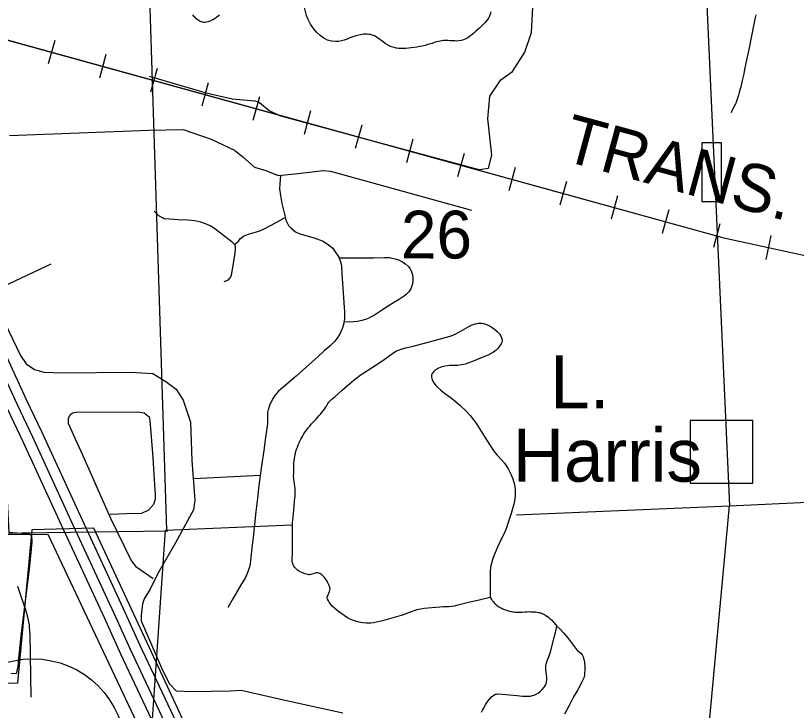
# Model space of a CAD drawing. Extents: x 2480962 to 2688785, y 277103 to 599240.
# Drawn here: x 2538319 to 2545675, y 436042 to 442588 of the extents above; entities that cross this region are included whole.
import ezdxf

# ---------------------------------------------------------------- set-up
doc = ezdxf.new("R2010")
doc.units = 0
for name, color, linetype in [('Cities Incorporated Area', 7, 'Continuous'), ('Interstate Divided Highway Outline and Fill', 7, 'Continuous'), ('Interstate Highway Center Lines', 7, 'Continuous'), ('Lakes and Ponds', 7, 'Continuous'), ('Lakes and Ponds Text', 7, 'Continuous'), ('Level 31', 7, 'Continuous'), ('Local Roads Improved', 7, 'Continuous'), ('Local Roads Paved', 7, 'Continuous'), ('Narrow River Creek and Branch and Slough', 7, 'Continuous'), ('Planning Number US Highways', 7, 'Continuous'), ('Railroads', 7, 'Continuous'), ('Railroads Text', 7, 'Continuous'), ('Section Lines', 7, 'Continuous'), ('Section Numbers', 7, 'Continuous'), ('Swamps', 7, 'Continuous')]:
    doc.layers.add(name, color=color, linetype=linetype)

msp = doc.modelspace()

# ---------------------------------------------------------------- linework, layer by layer
at = {"layer": 'Cities Incorporated Area'}
for p, q in [((2538626.475, 437700.641), (2538103.261, 437694.256)), ((2540015.681, 434755.326), (2538626.475, 437700.641))]:
    msp.add_line(p, q, dxfattribs=at)
at = {"layer": 'Interstate Divided Highway Outline and Fill'}
for points in [[(2543883.528, 427158.008), (2543591.457, 427797.321), (2543162.191, 428724.146), (2543064.785, 428925.451), (2542649.333, 429827.76), (2542262.087, 430664.082), (2542216.649, 430754.956), (2541759.288, 431747.527), (2541327.189, 432686.451), (2541057.641, 433267.764), (2540723.024, 434001.973), (2540420.765, 434651.991), (2540251.959, 435015.574), (2539858.775, 435873.429), (2539488.636, 436659.163), (2539336.064, 437000.016), (2538929.809, 437874.277), (2538568.987, 438660.934), (2538422.705, 438966.501), (2538169.565, 439511.726)], [(2538241.8, 438881.208), (2538387.883, 438576.058), (2538748.226, 437790.444), (2539154.095, 436917.015), (2539306.881, 436575.684), (2539677.399, 435789.146), (2540070.351, 434931.797), (2540239.388, 434567.716), (2540541.35, 433918.336), (2540875.922, 433184.226), (2541145.625, 432602.578), (2541577.625, 431663.872), (2542036.339, 430668.364), (2542081.859, 430577.323), (2542467.755, 429743.919), (2542883.918, 428840.064), (2542981.422, 428638.556), (2543409.758, 427713.739), (2543702.416, 427073.145)]]:
    msp.add_lwpolyline(points, dxfattribs=at)
at = {"layer": 'Interstate Highway Center Lines'}
msp.add_lwpolyline([(2538078.87, 439469.602), (2538332.252, 438923.855), (2538478.435, 438618.496), (2538839.018, 437832.36), (2539245.079, 436958.515), (2539397.759, 436617.423), (2539768.087, 435831.288), (2540161.155, 434973.685), (2540330.077, 434609.854), (2540632.187, 433960.155), (2540966.782, 433225.995), (2541236.407, 432644.514), (2541668.456, 431705.699), (2542126.494, 430711.66), (2542171.973, 430620.702), (2542558.544, 429785.839), (2542974.351, 428882.758), (2543071.806, 428681.351), (2543500.607, 427755.53), (2543792.972, 427115.577)], dxfattribs=at)
at = {"layer": 'Lakes and Ponds'}
for points in [[(2539985.873, 442596.041), (2539996.218, 442583.385), (2540003.645, 442575.337), (2540014.086, 442565.223), (2540028.741, 442553.084), (2540037.372, 442546.967), (2540047.367, 442540.817), (2540058.843, 442535.01), (2540071.856, 442530.162), (2540083.754, 442527.608), (2540096.23, 442526.734), (2540104.814, 442527.031), (2540116.523, 442528.46), (2540132.48, 442532.074), (2540141.711, 442534.955), (2540152.305, 442538.92), (2540164.406, 442544.266), (2540178.132, 442551.349), (2540193.542, 442560.577), (2540210.575, 442572.396), (2540228.972, 442587.258), (2540238.188, 442595.653)], [(2541269.096, 438947.199), (2541299.33, 438973.379), (2541329.522, 438999.605), (2541396.241, 439059.769), (2541463.042, 439119.841), (2541509.359, 439157.864), (2541574.976, 439205.375), (2541642.643, 439249.864), (2541779.038, 439337.201), (2541873.17, 439408.356), (2541906.613, 439428.407), (2541927.1, 439437.42), (2541961.025, 439448.533), (2541995.433, 439457.523), (2542064.511, 439474.313), (2542238.99, 439521.663), (2542413.327, 439569.182), (2542437.428, 439577.051), (2542460.974, 439586.996), (2542506.791, 439611.137), (2542596.024, 439662.594), (2542621.606, 439674.618), (2542651.223, 439685.202), (2542679.546, 439690.18), (2542708.499, 439689.394), (2542728.043, 439685.866), (2542754.272, 439677.666), (2542789.297, 439660.97), (2542809.211, 439648.708), (2542831.772, 439632.471), (2542857.17, 439611.245), (2542876.676, 439590.662), (2542891.406, 439568.406), (2542898.041, 439553.264), (2542902.288, 439533.446), (2542902.091, 439522.62), (2542899.304, 439510.958), (2542892.935, 439496.373), (2542884.734, 439481.555), (2542863.45, 439452.716), (2542846.146, 439435.274), (2542819.932, 439415.992), (2542770.134, 439390.291), (2542719.488, 439368.531), (2542637.861, 439335.603), (2542555.627, 439305.26), (2542520.498, 439296.449), (2542484.379, 439292.601), (2542410.597, 439290.418), (2542361.412, 439285.53), (2542333.698, 439278.951), (2542303.573, 439266.906), (2542275.856, 439249.951), (2542260.031, 439236.305), (2542243.799, 439215.655), (2542238.077, 439199.502), (2542237.88, 439181.435), (2542240.371, 439168.743), (2542246.422, 439151.512), (2542258.322, 439128.94), (2542278.589, 439101.806), (2542291.182, 439088.979), (2542324.911, 439059.046), (2542359.787, 439030.903), (2542399.511, 439002.048), (2542438.959, 438972.823), (2542503.821, 438919.235), (2542564.83, 438861.444), (2542602.537, 438819.719), (2542632.599, 438780.82), (2542660.547, 438740.537), (2542739.711, 438616.411), (2542818.717, 438492.44), (2542836.805, 438468.59), (2542856.685, 438446.249), (2542898.184, 438402.463), (2542924.221, 438371.023), (2542959.363, 438318.024), (2542988.278, 438262.279), (2543003.712, 438223.661), (2543019.055, 438170.445), (2543023.765, 438144.808), (2543026.53, 438118.77), (2543026.575, 438066.171), (2543022.823, 438031.267), (2543013.529, 437985.738), (2542989.024, 437897.754), (2542960.736, 437810.802), (2542939.259, 437753.557), (2542920.348, 437709.529), (2542899.87, 437666.418), (2542858.261, 437580.469), (2542833.289, 437521.386), (2542815.786, 437473.343), (2542801.218, 437424.616), (2542794.479, 437391.708), (2542790.795, 437347.246), (2542790.589, 437225.865), (2542790.476, 437104.484)], [(2542790.476, 437104.484), (2542687.39, 437080.91), (2542584.369, 437057.06), (2542534.907, 437044.959), (2542485.46, 437032.75), (2542452.247, 437025.442), (2542426.731, 437021.433), (2542401.01, 437019.184), (2542349.289, 437017.02), (2542314.87, 437014.936), (2542241.394, 437008.808), (2542168.05, 437001.316), (2542119.364, 436993.896), (2542100.233, 436989.753), (2542081.435, 436984.489), (2542044.538, 436971.58), (2541971.454, 436943.03), (2541950.226, 436935.905), (2541863.406, 436910.349), (2541776.071, 436887.059), (2541717.683, 436872.659), (2541691.739, 436867.535), (2541665.335, 436864.426), (2541647.57, 436863.459), (2541623.794, 436863.531), (2541592.145, 436866.014), (2541574.198, 436868.645), (2541553.903, 436872.716), (2541522.157, 436881.562), (2541491.785, 436892.995), (2541472.153, 436901.957), (2541446.57, 436915.452), (2541413.182, 436935.967), (2541394.303, 436948.867), (2541372.757, 436964.559), (2541348.004, 436983.616), (2541323.973, 437003.978), (2541302.608, 437025.3), (2541289.803, 437040.239), (2541274.472, 437061.29), (2541266.584, 437073.995), (2541258.329, 437089.197), (2541256.348, 437094.052), (2541255.194, 437098.999), (2541255.037, 437109.132), (2541256.257, 437116.039), (2541259.14, 437125.398), (2541276.081, 437163.659), (2541279.699, 437174.555), (2541281.56, 437186.828), (2541281.22, 437193.261), (2541279.607, 437200.015), (2541270.042, 437225.101), (2541258.684, 437249.295), (2541249.894, 437264.774), (2541236.393, 437284.421), (2541227.655, 437295.064), (2541216.663, 437306.641), (2541202.681, 437319.032), (2541184.683, 437331.985), (2541176.06, 437336.206), (2541167.243, 437338.209), (2541161.274, 437338.503), (2541153.227, 437337.822), (2541142.379, 437335.443), (2541098.828, 437321.342), (2541086.712, 437319.81), (2541080.371, 437320.101), (2541073.723, 437321.47), (2541048.104, 437329.207), (2541022.844, 437337.914), (2541006.407, 437344.904), (2540985.231, 437356.47), (2540973.61, 437364.551), (2540960.841, 437375.371), (2540947.016, 437390.121), (2540938.574, 437401.881), (2540932.459, 437413.85), (2540929.574, 437421.974), (2540927.088, 437433.017), (2540925.96, 437448.181), (2540926.078, 437537.897), (2540926.196, 437627.613), (2540926.282, 437693.581), (2540926.369, 437759.549), (2540926.865, 437785.337), (2540928.162, 437811.093), (2540932.425, 437862.539), (2540942.49, 437965.364), (2540947.387, 438014.847), (2540951.991, 438064.324), (2540953.229, 438097.296), (2540952.819, 438116.431), (2540951.609, 438135.558), (2540947.545, 438173.798), (2540938.117, 438250.272)], [(2542708.198, 436026.266), (2542717.231, 436043.457), (2542725.703, 436059.574), (2542744.55, 436094.705), (2542755.343, 436111.62), (2542768.059, 436128.165), (2542787.827, 436151.792), (2542803.339, 436168.754), (2542815.647, 436179.847), (2542825.38, 436186.745), (2542840.965, 436194.046), (2542849.272, 436196.035), (2542857.964, 436196.74), (2542904.128, 436194.881), (2542973.453, 436187.699), (2543042.855, 436180.843), (2543095.678, 436177.434), (2543148.511, 436175.528), (2543170.338, 436177.012), (2543188.872, 436180.967), (2543204.637, 436186.336), (2543218.072, 436192.412), (2543240.744, 436205.929), (2543257.02, 436218.291), (2543280.203, 436240.043), (2543301.842, 436265.189), (2543311.516, 436280.524), (2543316.305, 436292.216), (2543320.663, 436310.114), (2543323.058, 436328.511), (2543323.788, 436346.981), (2543320.994, 436379.604), (2543314.74, 436428.527), (2543314.328, 436452.631), (2543315.537, 436464.523), (2543317.97, 436476.281), (2543327.84, 436508.115), (2543345.048, 436555.262), (2543360.401, 436602.925), (2543390.883, 436718.653), (2543405.454, 436776.738), (2543418.821, 436835.112)], [(2543418.821, 436835.112), (2543445.344, 436809.887), (2543483.195, 436770.622), (2543519.063, 436729.527), (2543538.245, 436704.929), (2543565.36, 436666.796), (2543592.896, 436629.229), (2543607.978, 436613.247), (2543633.075, 436591.531), (2543645.236, 436579.664), (2543656.212, 436565.877), (2543665.743, 436548.19), (2543670.537, 436534.431), (2543674.941, 436513.308), (2543677.247, 436491.986), (2543680.3, 436449.335), (2543680.99, 436416.771), (2543679.745, 436392.466), (2543677.454, 436374.491), (2543671.292, 436348.216), (2543661.175, 436323.114), (2543640.434, 436284.098), (2543608.11, 436227.17), (2543576.443, 436170.098), (2543534.105, 436088.385), (2543491.697, 436006.528)]]:
    msp.add_lwpolyline(points, dxfattribs=at)
for points in [[(2542797.454, 442622.547), (2542776.546, 442570.719), (2542672.825, 442456.553), (2542517.243, 442352.766), (2542351.289, 442352.766), (2542226.824, 442321.629), (2542019.382, 442280.115), (2541843.056, 442300.872), (2541677.102, 442404.659), (2541552.636, 442404.659), (2541334.822, 442342.387), (2541075.519, 442549.961), (2541085.891, 442819.808), (2541210.356, 442892.459), (2541272.589, 443006.625), (2541428.171, 443079.276), (2541480.031, 443151.927), (2541625.241, 443234.957), (2541811.939, 443266.093), (2541884.544, 443328.366), (2541957.149, 443484.046), (2542102.359, 443525.561), (2542195.708, 443442.531), (2542392.778, 443338.744)], [(2540938.117, 438250.272), (2540939.587, 438339.82), (2540939.587, 438349.935), (2540949.695, 438437.591), (2540959.802, 438481.419), (2540990.126, 438562.332), (2541023.818, 438629.76), (2541135.003, 438771.358), (2541239.45, 438896.099), (2541269.096, 438947.199)]]:
    msp.add_spline(points, degree=3, dxfattribs=at)
at = {"layer": 'Level 31'}
for points in [[(2544784.265, 440836.898), (2544968.429, 440836.898), (2544968.429, 441389.759), (2544784.265, 441389.759)], [(2544673.767, 438183.168), (2545263.091, 438183.168), (2545263.091, 438772.886), (2544673.767, 438772.886)]]:
    msp.add_lwpolyline(points, close=True, dxfattribs=at)
at = {"layer": 'Local Roads Improved'}
msp.add_lwpolyline([(2537732.664, 438674.719), (2538146.5, 438683.341), (2538183.861, 438683.341), (2538198.23, 438654.602), (2538206.852, 438602.873), (2538255.707, 437720.597), (2538448.256, 437706.227), (2538468.373, 437688.984), (2538471.247, 437628.633), (2538448.256, 437401.598), (2538367.788, 436743.483), (2538341.923, 436502.079), (2538339.049, 436447.475), (2538330.428, 436418.737), (2538327.554, 436389.998), (2538275.824, 436387.124)], dxfattribs=at)
at = {"layer": 'Local Roads Paved'}
msp.add_line((2540622.819, 438255.593), (2539996.152, 438225.024), dxfattribs=at)
for points in [[(2539577.355, 442018.651), (2540115.371, 441859.692), (2540359.924, 441804.667), (2540573.908, 441786.326), (2540616.705, 441767.984), (2540708.412, 441694.619), (2540806.233, 441645.708), (2541613.258, 441425.61), (2542567.014, 441168.83), (2542689.291, 441138.261), (2542774.884, 441150.488), (2542805.454, 441272.765), (2542768.771, 441615.139), (2542787.112, 441829.123), (2542891.047, 441981.968), (2543001.096, 442061.448), (2543117.259, 442244.863), (2543178.397, 442428.277), (2543190.624, 442666.717)], [(2538259.826, 441459.236), (2539574.298, 441508.147), (2539898.33, 441514.261), (2540161.225, 441422.553), (2540381.323, 441318.618), (2540460.802, 441257.48), (2540570.851, 441159.659), (2540674.786, 441129.09), (2540790.949, 441080.179), (2540949.908, 441098.521), (2541218.916, 441129.09), (2541286.168, 441122.976), (2541524.608, 441055.724), (2542612.868, 440756.147)], [(2540814.421, 441078.726), (2540810.247, 441042.549), (2540804.681, 440954.889), (2540813.03, 440892.274), (2540826.944, 440818.528), (2540845.033, 440741.999), (2540860.339, 440679.385), (2540865.904, 440661.296), (2540889.559, 440611.205), (2540917.387, 440581.985), (2540956.347, 440551.373), (2540998.09, 440531.893), (2541131.668, 440494.324), (2541215.154, 440462.322), (2541265.245, 440428.927), (2541306.988, 440395.533), (2541329.251, 440360.747), (2541363.341, 440313.438), (2541377.256, 440277.957), (2541384.908, 440246.65), (2541389.083, 440220.908), (2541393.257, 440157.598), (2541402.997, 440019.846), (2541418.303, 439792.347), (2541418.999, 439761.735), (2541418.303, 439734.602), (2541411.346, 439691.468), (2541398.127, 439646.246), (2541375.864, 439594.068), (2541348.731, 439549.542), (2541322.99, 439516.148), (2541278.464, 439475.1), (2541225.589, 439428.487), (2541170.628, 439377.004), (2540961.217, 439190.552), (2540833.901, 439082.021), (2540794.941, 439049.322), (2540760.851, 439008.971), (2540744.154, 438983.925), (2540714.238, 438924.093), (2540699.628, 438873.306), (2540693.367, 438849.652), (2540691.279, 438745.294), (2540689.192, 438719.553), (2540682.931, 438677.81), (2540673.887, 438612.412), (2540656.494, 438489.271), (2540636.318, 438345.953), (2540622.404, 438254.814), (2540607.794, 438137.238), (2540599.445, 438066.971), (2540583.443, 437916.696), (2540555.615, 437670.413), (2540554.223, 437645.367), (2540547.962, 437600.841), (2540533.352, 437455.436), (2540527.786, 437417.868), (2540519.438, 437383.778), (2540506.915, 437346.209), (2540483.956, 437293.334), (2540455.432, 437248.113), (2540447.083, 437234.894), (2540366.38, 437093.664), (2540316.984, 437010.874)], [(2540284.286, 440083.156), (2540323.246, 440098.462), (2540342.726, 440119.333), (2540353.857, 440142.988), (2540369.163, 440234.822), (2540387.252, 440353.094), (2540391.426, 440386.488), (2540390.034, 440408.751), (2540385.86, 440424.057), (2540358.031, 440453.277), (2540236.977, 440546.503), (2540182.711, 440588.246), (2540150.708, 440607.726), (2540107.574, 440627.206), (2540064.439, 440641.121), (2540005.999, 440655.035), (2539940.602, 440661.992), (2539848.767, 440664.775), (2539769.456, 440670.341), (2539717.973, 440674.515), (2539701.275, 440682.864), (2539667.881, 440702.344), (2539623.355, 440745.478)], [(2540378.903, 440431.014), (2540399.079, 440445.624), (2540415.08, 440458.843), (2540438.735, 440488.063), (2540465.172, 440508.935), (2540502.045, 440527.023), (2540522.22, 440533.285), (2540566.051, 440543.72), (2540609.881, 440557.635), (2540659.972, 440577.81), (2540772.678, 440639.729), (2540844.337, 440677.994), (2540858.251, 440684.951)], [(2541365.453, 440304.505), (2541488.375, 440306.074), (2541689.233, 440307.121), (2541793.847, 440308.69), (2541840.4, 440308.69), (2541864.984, 440303.982), (2541895.322, 440297.705), (2541925.66, 440287.767), (2541956.521, 440272.598), (2541991.567, 440250.629), (2542020.859, 440222.906), (2542033.412, 440206.691), (2542045.443, 440184.722), (2542055.904, 440155.954), (2542062.181, 440123), (2542062.181, 440088.478), (2542057.474, 440061.278), (2542052.766, 440042.971), (2542041.258, 440015.248), (2542022.951, 439985.433), (2542002.551, 439962.418), (2541983.198, 439946.726), (2541926.706, 439909.588), (2541864.984, 439870.881), (2541776.063, 439814.913), (2541700.218, 439766.267), (2541669.88, 439749.006), (2541646.864, 439736.975), (2541614.434, 439724.422), (2541580.435, 439713.96), (2541538.589, 439706.637), (2541500.928, 439703.499), (2541412.007, 439699.314)], [(2538650.571, 440247.275), (2538082.525, 439979.691)], [(2538059.56, 440014.371), (2538363.761, 439386.65), (2538418.785, 439307.171), (2538498.265, 439252.146), (2538583.858, 439227.691), (2538761.159, 439221.577), (2539403.111, 439227.691), (2539610.981, 439215.463), (2539733.257, 439142.097), (2539831.078, 439068.731), (2539898.33, 438964.796), (2539965.583, 438756.926), (2539977.81, 438396.211), (2540008.379, 438023.268), (2539996.152, 437931.56), (2539824.965, 437619.755), (2539659.891, 437332.406), (2539586.525, 437185.674), (2539531.501, 437093.966), (2539513.16, 437045.056), (2539500.932, 436935.007), (2539500.932, 436886.096), (2539702.688, 436421.446), (2539769.94, 436293.056), (2539831.078, 436225.803), (2539977.81, 436219.69), (2540344.64, 436225.803), (2540442.461, 436231.917), (2540870.428, 436134.096), (2541402.331, 436017.933)], [(2539614.038, 437280.438), (2539461.192, 437387.43), (2539406.168, 437457.739), (2539216.639, 437849.024), (2538950.688, 438445.121), (2538868.151, 438631.593), (2538816.184, 438744.699), (2538816.184, 438793.609), (2538828.411, 438824.178), (2538855.924, 438845.577), (2538892.607, 438851.691), (2539467.306, 438854.748), (2539528.444, 438845.577), (2539577.355, 438808.894), (2539583.469, 438772.211), (2539610.981, 438423.723), (2539623.208, 438212.796), (2539632.379, 438075.235), (2539632.379, 438032.438), (2539617.095, 437980.471), (2539571.241, 437928.503), (2539503.989, 437897.934), (2539366.428, 437894.877), (2539210.525, 437888.763)]]:
    msp.add_lwpolyline(points, dxfattribs=at)
at = {"layer": 'Narrow River Creek and Branch and Slough'}
for points in [[(2545291.507, 442594.971), (2545287.004, 442570.893), (2545258.172, 442428.257), (2545229.194, 442285.648), (2545208.189, 442182.639), (2545187.148, 442079.637), (2545178.478, 442038.587), (2545164.684, 441977.185), (2545150.34, 441915.878), (2545145.487, 441896.419), (2545135.973, 441862.646), (2545128.168, 441837.506), (2545115.753, 441800.011), (2545102.953, 441762.663), (2545100.771, 441756.725), (2545096.1, 441745.817), (2545091.545, 441736.451), (2545074.511, 441704.114), (2545070.527, 441695.93), (2545067.745, 441689.716), (2545064.008, 441680.232), (2545060.929, 441670.501)], [(2542790.476, 437104.484), (2542796.594, 437094.971), (2542802.143, 437086.881), (2542807.17, 437079.976), (2542811.716, 437074.065), (2542820.045, 437064.004), (2542826.638, 437056.688), (2542831.796, 437051.326), (2542839.906, 437043.478), (2542848.501, 437035.856), (2542853.59, 437031.67), (2542863.315, 437024.363), (2542872.02, 437018.51), (2542879.79, 437013.771), (2542886.706, 437009.894), (2542899.075, 437003.662), (2542908.576, 436999.402), (2542923.192, 436993.582), (2542938.252, 436988.327), (2542951.359, 436984.156), (2542962.827, 436980.757), (2542972.868, 436978.011), (2542990.477, 436973.805), (2543003.731, 436971.23), (2543013.708, 436969.67), (2543028.745, 436967.988), (2543036.303, 436967.469), (2543043.889, 436967.18), (2543057.097, 436967.184), (2543068.654, 436967.601), (2543088.882, 436968.929), (2543119.223, 436971.289), (2543134.392, 436972.125), (2543149.56, 436972.42), (2543170.698, 436972.06), (2543186.547, 436971.393), (2543198.432, 436970.655), (2543216.258, 436969.142), (2543234.083, 436967.113), (2543243.801, 436965.617), (2543252.186, 436963.917), (2543259.434, 436962.118), (2543265.71, 436960.3), (2543271.151, 436958.518), (2543280.565, 436954.955), (2543287.536, 436951.903), (2543292.716, 436949.394), (2543300.409, 436945.269), (2543308.013, 436940.699), (2543324.559, 436929.605), (2543338.279, 436919.418), (2543349.747, 436910.132), (2543359.396, 436901.719), (2543367.564, 436894.136), (2543381.285, 436880.361), (2543391.14, 436869.604), (2543405.301, 436852.778), (2543418.821, 436835.112)]]:
    msp.add_lwpolyline(points, dxfattribs=at)
at = {"layer": 'Planning Number US Highways'}
msp.add_circle((2538478.423, 435653.264), 875, dxfattribs=at)
at = {"layer": 'Railroads'}
for p, q in [((2527030.858, 445452.248), (2544991.828, 440495.215)), ((2538687.935, 442354.321), (2538626.745, 442132.609)), ((2538687.935, 442354.321), (2538626.745, 442132.609)), ((2539169.916, 442221.299), (2539108.726, 441999.588)), ((2539169.916, 442221.299), (2539108.726, 441999.588)), ((2539651.896, 442088.278), (2539590.706, 441866.567)), ((2539651.896, 442088.278), (2539590.706, 441866.567)), ((2540133.877, 441955.256), (2540072.687, 441733.545)), ((2540133.877, 441955.256), (2540072.687, 441733.545)), ((2540615.857, 441822.235), (2540554.667, 441600.524)), ((2540615.857, 441822.235), (2540554.667, 441600.524)), ((2541097.838, 441689.213), (2541036.648, 441467.502)), ((2541097.838, 441689.213), (2541036.648, 441467.502)), ((2541579.819, 441556.192), (2541518.629, 441334.481)), ((2541579.819, 441556.192), (2541518.629, 441334.481)), ((2542061.799, 441423.171), (2542000.609, 441201.46)), ((2542061.799, 441423.171), (2542000.609, 441201.46)), ((2542543.78, 441290.149), (2542482.59, 441068.438)), ((2542543.78, 441290.149), (2542482.59, 441068.438)), ((2543025.76, 441157.128), (2542964.571, 440935.417)), ((2543025.76, 441157.128), (2542964.571, 440935.417)), ((2543507.741, 441024.106), (2543446.551, 440802.395)), ((2543507.741, 441024.106), (2543446.551, 440802.395)), ((2543989.722, 440891.085), (2543928.532, 440669.374)), ((2543989.722, 440891.085), (2543928.532, 440669.374)), ((2544471.702, 440758.063), (2544410.512, 440536.352)), ((2544471.702, 440758.063), (2544410.512, 440536.352)), ((2544953.683, 440625.042), (2544892.493, 440403.331)), ((2544953.683, 440625.042), (2544892.493, 440403.331)), ((2545435.222, 440515.254), (2545385.72, 440290.644)), ((2545435.222, 440515.254), (2545385.72, 440290.644))]:
    msp.add_line(p, q, dxfattribs=at)
for points in [[(2504457.222, 450568.165), (2520855.254, 448452.084), (2521247.687, 448380.391), (2521630.476, 448268.069), (2521999.426, 448116.348), (2522298.814, 447957.824), (2522298.813, 447957.824), (2525353.968, 446161.924), (2526001.076, 445825.806), (2526679.773, 445559.173), (2527030.858, 445452.248), (2544991.828, 440495.215), (2545784.966, 440320.413), (2546592.032, 440229.478), (2546781.298, 440220.456), (2557380.702, 439844.874), (2557380.701, 439844.874), (2557789.911, 439808.861), (2557931.671, 439786.211), (2566903.276, 438184.008)], [(2504457.222, 450568.165), (2520855.254, 448452.084), (2521247.687, 448380.391), (2521630.476, 448268.069), (2521999.426, 448116.348), (2522298.814, 447957.824), (2522298.813, 447957.824), (2525353.968, 446161.924), (2526001.076, 445825.806), (2526679.773, 445559.173), (2527030.858, 445452.248), (2544991.828, 440495.215), (2545784.966, 440320.413), (2546592.032, 440229.478), (2546781.298, 440220.456), (2557380.702, 439844.874), (2557380.701, 439844.874), (2557789.911, 439808.861), (2557931.671, 439786.211), (2566903.276, 438184.008)], [(2544991.828, 440495.215), (2545784.966, 440320.413), (2546592.032, 440229.478), (2546781.298, 440220.456)]]:
    msp.add_lwpolyline(points, dxfattribs=at)
at = {"layer": 'Section Lines'}
for p, q in [((2544804.359, 443261.354), (2545043.898, 437969.917)), ((2539573.021, 443025.425), (2539739.885, 437740.499)), ((2545043.898, 437969.917), (2549721.164, 438194.103)), ((2543036.719, 437883.099), (2545043.898, 437969.917)), ((2544548.441, 432612.992), (2545043.898, 437969.917)), ((2539729.972, 437740.07), (2540920.469, 437791.563)), ((2539754.168, 437731.356), (2534269.628, 437657.893)), ((2539366.201, 432402.417), (2539729.972, 437740.07))]:
    msp.add_line(p, q, dxfattribs=at)
at = {"layer": 'Swamps'}
for p, q in [((2538470.146, 437743.285), (2538335.951, 436299.802)), ((2539055.235, 437757.629), (2538470.146, 437743.285)), ((2540498.888, 434656.346), (2539055.235, 437757.629)), ((2538418.079, 436978.457), (2538341.242, 437208.961)), ((2538464.469, 436167.52), (2538454.417, 436765.848)), ((2538335.951, 436299.802), (2536932.677, 436276.582))]:
    msp.add_line(p, q, dxfattribs=at)
for points in [[(2538454.264, 436772.88), (2538448.394, 436846.968), (2538434.811, 436920.035), (2538418.079, 436978.457)], [(2538454.417, 436765.848), (2538454.264, 436772.88)]]:
    msp.add_lwpolyline(points, dxfattribs=at)

# ---------------------------------------------------------------- texts
at = {"layer": 'Lakes and Ponds Text'}
for s, rotation, p in [('L.', 0.0290361, (2543356.17, 438887.252)), ('Harris', 0.0320611, (2543002.547, 438196.631))]:
    msp.add_text(s, height=500, rotation=rotation, dxfattribs=at).set_placement(p)
at = {"layer": 'Railroads Text'}
msp.add_text('TRANS.', height=450, rotation=344.8149889, dxfattribs=at).set_placement((2543451.152, 441229.261))
at = {"layer": 'Section Numbers'}
msp.add_text('26', height=450, rotation=359.9795972, dxfattribs=at).set_placement((2541949.148, 440299.558))

doc.saveas('drawing.dxf')
